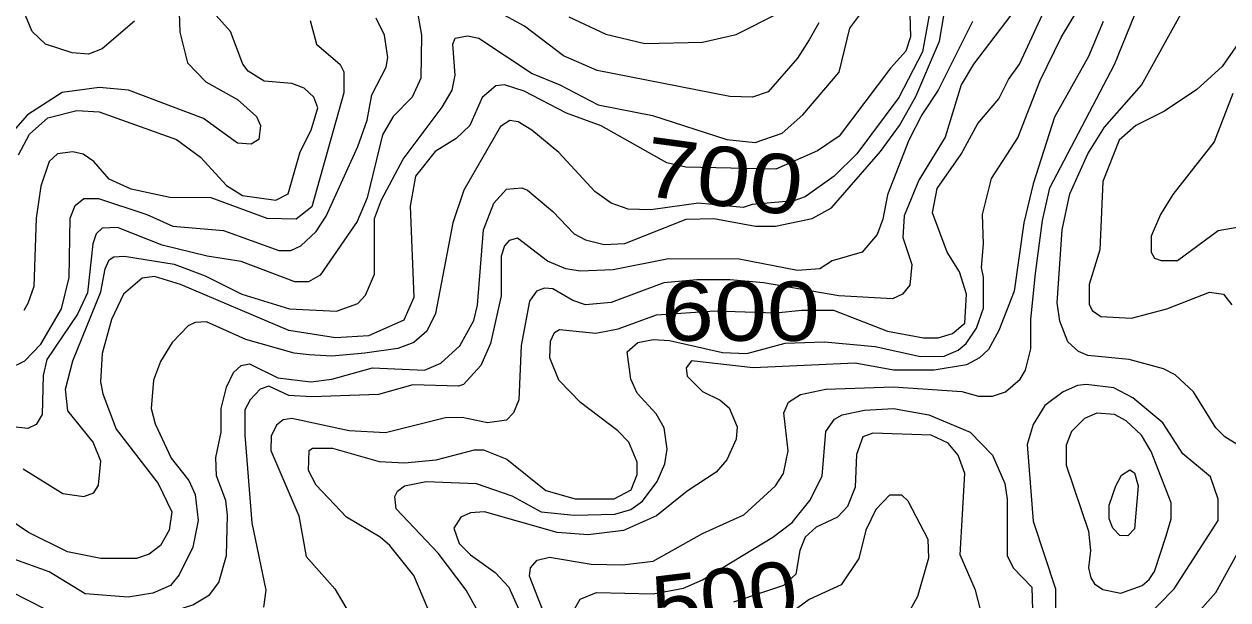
# Model space of a CAD drawing. Extents: x 577 to 602.9, y 7483.8 to 7511.6.
# Drawn here: x 587.677 to 589.301, y 7487.785 to 7488.562 of the extents above; entities that cross this region are included whole.
import ezdxf
from ezdxf.enums import TextEntityAlignment as Align

# ---------------------------------------------------------------- set-up
doc = ezdxf.new("R2010")
doc.units = 0
doc.header["$LTSCALE"] = 0.032
doc.layers.add('1', color=7, linetype='Continuous', lineweight=25)
doc.layers.add('2', color=7, linetype='Continuous', lineweight=13)
doc.layers.add('61', color=7, linetype='Continuous')

msp = doc.modelspace()

# ---------------------------------------------------------------- linework, layer by layer
at = {"layer": '1'}
for points in [[(588.8706, 7488.6208), (588.873, 7488.5445), (588.8667, 7488.5254), (588.846, 7488.5023), (588.7768, 7488.4109), (588.7474, 7488.391), (588.6911, 7488.366), (588.5698, 7488.3688), (588.5439, 7488.3749), (588.4556, 7488.4244), (588.4086, 7488.4419), (588.3514, 7488.4713), (588.3252, 7488.4801), (588.3132, 7488.4785), (588.2949, 7488.4626)], [(587.6691, 7488.3854), (587.6842, 7488.4133), (587.7089, 7488.4355), (587.7479, 7488.4451), (587.7781, 7488.4435), (587.8822, 7488.4061), (587.9148, 7488.3823), (587.9498, 7488.3441), (587.9713, 7488.3306), (588.0166, 7488.3242), (588.0333, 7488.333), (588.0492, 7488.3894), (588.0643, 7488.4188), (588.0731, 7488.449), (588.0675, 7488.4634), (588.0548, 7488.4753), (588.0381, 7488.4816), (588.0007, 7488.4848), (587.9793, 7488.4983), (587.9721, 7488.5079), (587.9554, 7488.5516), (587.9244, 7488.5866)], [(588.2353, 7487.7413), (588.2027, 7487.8185), (588.1701, 7487.859), (588.1574, 7487.8702), (588.112, 7487.8972), (588.0707, 7487.9401), (588.0604, 7487.96), (588.0612, 7487.987), (588.0659, 7487.9902), (588.093, 7487.9902), (588.1558, 7487.9719), (588.19, 7487.9704), (588.2329, 7487.9743), (588.2846, 7487.9878), (588.2965, 7487.9878), (588.3283, 7487.9751), (588.3808, 7487.933), (588.4206, 7487.9218), (588.4731, 7487.9218), (588.4961, 7487.9338), (588.5041, 7487.9544), (588.5041, 7487.9711), (588.4929, 7487.9982), (588.4778, 7488.0133), (588.4277, 7488.0515), (588.3983, 7488.0817), (588.3864, 7488.1119), (588.3872, 7488.1342), (588.3927, 7488.1461), (588.3991, 7488.1501), (588.4484, 7488.1453), (588.4786, 7488.1509), (588.5303, 7488.1699), (588.6087, 7488.1754), (588.6909, 7488.1726), (588.7261, 7488.1763), (588.7689, 7488.1763), (588.842, 7488.1477), (588.8905, 7488.1389), (588.9104, 7488.1389), (588.9295, 7488.1445), (588.9462, 7488.1588), (588.9486, 7488.1978), (588.939, 7488.228), (588.9223, 7488.2542), (588.9025, 7488.3075), (588.9088, 7488.3401), (588.9414, 7488.3862), (588.9637, 7488.4276), (588.9923, 7488.461), (589.005, 7488.4872), (589.0201, 7488.5079), (589.0511, 7488.5747)], [(589.3151, 7488.5357), (589.2937, 7488.5047), (589.2595, 7488.4737), (589.2157, 7488.4443), (589.1768, 7488.4252), (589.1545, 7488.4053), (589.1323, 7488.3497), (589.1283, 7488.2574), (589.114, 7488.2105), (589.114, 7488.1843), (589.1179, 7488.1755), (589.1299, 7488.1676), (589.1712, 7488.1652), (589.2189, 7488.1779), (589.2762, 7488.2002), (589.2953, 7488.1978), (589.3064, 7488.1835)], [(588.2949, 7488.4626), (588.2782, 7488.4252), (588.2599, 7488.4077), (588.2313, 7488.3902), (588.2051, 7488.3568), (588.1979, 7488.3163), (588.2027, 7488.193), (588.1892, 7488.1628), (588.1415, 7488.1413), (588.0969, 7488.1389), (588.0341, 7488.1485), (587.8878, 7488.2105), (587.8528, 7488.2216), (587.8361, 7488.2192), (587.8107, 7488.1978), (587.7948, 7488.1636), (587.782, 7488.1175), (587.7797, 7488.0793), (587.7828, 7488.0634), (587.8011, 7488.0157), (587.8576, 7487.9425), (587.8759, 7487.9044), (587.8727, 7487.8797), (587.8608, 7487.859), (587.8457, 7487.8471), (587.8282, 7487.8415), (587.7805, 7487.8415), (587.7351, 7487.8503), (587.6827, 7487.8765), (587.6461, 7487.9012)], [(588.9677, 7487.7708), (588.9605, 7487.7986), (588.9398, 7487.8463), (588.9462, 7487.956), (588.9374, 7487.9807), (588.9239, 7487.9966), (588.9009, 7488.0077), (588.8221, 7488.0101), (588.8086, 7488.0053), (588.7999, 7487.9815), (588.7983, 7487.9377), (588.7879, 7487.9115), (588.7744, 7487.8972), (588.7458, 7487.8837), (588.7307, 7487.8702), (588.7235, 7487.8519), (588.718, 7487.8201), (588.7013, 7487.805), (588.6342, 7487.7823)]]:
    msp.add_lwpolyline(points, dxfattribs=at)
at = {"layer": '2'}
for points in [[(589.3303, 7487.9847), (589.2969, 7488.0053), (589.2849, 7488.0173), (589.2547, 7488.0658), (589.2301, 7488.0888), (589.2142, 7488.0968), (589.168, 7488.1095), (589.1124, 7488.1151), (589.0997, 7488.1206), (589.0853, 7488.1334), (589.0742, 7488.1612), (589.071, 7488.1858), (589.0774, 7488.2844), (589.0877, 7488.333), (589.1124, 7488.387), (589.1346, 7488.4228), (589.1847, 7488.4793), (589.2444, 7488.5874), (589.2762, 7488.6773), (589.2937, 7488.7099), (589.3064, 7488.7289)], [(588.908, 7488.6288), (588.8889, 7488.5246), (588.8571, 7488.4626), (588.8007, 7488.387), (588.7697, 7488.3568), (588.7307, 7488.329), (588.7156, 7488.3234), (588.6591, 7488.3186), (588.6472, 7488.3147), (588.5868, 7488.3204), (588.5224, 7488.3115), (588.4921, 7488.3123), (588.4691, 7488.3202), (588.4468, 7488.3361), (588.3983, 7488.3886), (588.3617, 7488.4188), (588.3434, 7488.43), (588.3323, 7488.4316), (588.3196, 7488.4236), (588.2703, 7488.3377), (588.2552, 7488.294), (588.2321, 7488.1715), (588.2202, 7488.1477), (588.2027, 7488.1326), (588.1812, 7488.1246), (588.1367, 7488.1183), (588.0922, 7488.1143), (588.0612, 7488.1159), (588.0413, 7488.1183), (587.9761, 7488.1365), (587.9228, 7488.1604), (587.9077, 7488.1596), (587.8981, 7488.1548), (587.8767, 7488.1326), (587.8608, 7488.1071), (587.8512, 7488.0817), (587.848, 7488.0435), (587.8536, 7488.0228), (587.8751, 7487.9767), (587.8989, 7487.9465), (587.9077, 7487.9274), (587.9117, 7487.8924), (587.9045, 7487.8566), (587.8862, 7487.8193), (587.8743, 7487.805), (587.8504, 7487.7946), (587.817, 7487.7891), (587.759, 7487.7938), (587.7105, 7487.8232)], [(587.8846, 7488.616), (587.887, 7488.5508), (587.8973, 7488.5095), (587.922, 7488.484), (587.9649, 7488.4602), (587.9904, 7488.4371), (587.9959, 7488.4252), (587.9936, 7488.4061), (587.9832, 7488.3997), (587.9649, 7488.4013), (587.9188, 7488.4347), (587.8178, 7488.4729), (587.7781, 7488.4761), (587.728, 7488.4697), (587.6811, 7488.4395), (587.6493, 7488.4029)], [(588.749, 7488.5636), (588.7363, 7488.5405), (588.7204, 7488.5158), (588.6806, 7488.4705), (588.6599, 7488.4634), (588.6289, 7488.4642), (588.45, 7488.4991), (588.4047, 7488.519), (588.3522, 7488.5588), (588.2488, 7488.6152)], [(588.2027, 7488.6057), (588.213, 7488.5469), (588.2122, 7488.4888), (588.2003, 7488.4634), (588.1749, 7488.4371), (588.1606, 7488.4125), (588.1399, 7488.3274), (588.1264, 7488.2956), (588.0763, 7488.2232), (588.0604, 7488.2145), (588.0421, 7488.2145)], [(588.3586, 7487.8177), (588.3601, 7487.8288), (588.3689, 7487.8391), (588.3856, 7487.8431), (588.442, 7487.8336), (588.4842, 7487.8328), (588.5255, 7487.8376), (588.5923, 7487.8749), (588.648, 7487.9004), (588.6909, 7487.9393), (588.7013, 7487.956), (588.7076, 7487.9863), (588.7021, 7488.0379), (588.7084, 7488.0523), (588.7243, 7488.0626), (588.7585, 7488.0697), (588.85, 7488.0729), (588.9422, 7488.0666), (588.9645, 7488.0602), (588.9836, 7488.0602), (589.0011, 7488.0658), (589.0209, 7488.0833), (589.0281, 7488.0952), (589.0352, 7488.1238), (589.0352, 7488.1636), (589.0416, 7488.2256), (589.0511, 7488.2972), (589.0607, 7488.3409), (589.1482, 7488.5071), (589.1863, 7488.6017)], [(587.6755, 7487.9624), (587.7288, 7487.929), (587.7574, 7487.925), (587.7709, 7487.9298), (587.7773, 7487.9401), (587.7805, 7487.9727), (587.7701, 7487.9982), (587.7359, 7488.0403), (587.7327, 7488.0697), (587.7423, 7488.1079), (587.7805, 7488.201), (587.786, 7488.232), (587.7916, 7488.2439), (587.798, 7488.2479), (587.8123, 7488.2487), (587.8791, 7488.2383), (587.9212, 7488.2224), (587.9705, 7488.1978), (588.0349, 7488.1779), (588.0985, 7488.1747), (588.1272, 7488.185), (588.1375, 7488.1962), (588.1494, 7488.2248), (588.1494, 7488.2996), (588.159, 7488.325), (588.1884, 7488.3799), (588.2409, 7488.4498), (588.2544, 7488.4729), (588.2584, 7488.4928), (588.2552, 7488.5349), (588.2584, 7488.5429), (588.2751, 7488.5461), (588.2902, 7488.5429), (588.3625, 7488.4952), (588.3999, 7488.4801), (588.4516, 7488.453), (588.5247, 7488.4387), (588.6249, 7488.4061), (588.6631, 7488.4021), (588.6997, 7488.4149), (588.7275, 7488.4395), (588.7768, 7488.4968), (588.7911, 7488.5564), (588.8126, 7488.585)], [(587.8258, 7488.5659), (587.782, 7488.5286), (587.7638, 7488.5214), (587.7415, 7488.523), (587.7057, 7488.5349), (587.6874, 7488.5516), (587.6771, 7488.5763)], [(589.0154, 7488.5834), (588.9581, 7488.5079), (588.9414, 7488.4801), (588.9199, 7488.4093), (588.8842, 7488.3512), (588.8643, 7488.3035), (588.8627, 7488.2741), (588.8746, 7488.2375), (588.8722, 7488.2097), (588.8619, 7488.1978), (588.8484, 7488.1914), (588.776, 7488.1954), (588.6745, 7488.213), (588.6297, 7488.217), (588.5847, 7488.217), (588.5399, 7488.2129), (588.4691, 7488.1866), (588.4341, 7488.1835), (588.4174, 7488.189), (588.3904, 7488.2049), (588.3792, 7488.2057), (588.3681, 7488.2017), (588.3586, 7488.1882), (588.3474, 7488.1286), (588.3442, 7488.0554), (588.3371, 7488.0379), (588.3275, 7488.0276), (588.3021, 7488.0244), (588.2679, 7488.0316), (588.2456, 7488.0308), (588.1645, 7488.0109), (588.1152, 7488.0133), (588.0381, 7488.03), (588.0262, 7488.0284), (588.0174, 7488.0212), (588.0103, 7488.0061), (588.0095, 7487.987), (588.0476, 7487.8988), (588.0572, 7487.8439), (588.0961, 7487.8002), (588.1152, 7487.7676)], [(588.2894, 7487.7692), (588.2735, 7487.7986), (588.2353, 7487.8487), (588.1788, 7487.9083), (588.1772, 7487.925), (588.1804, 7487.9322), (588.19, 7487.9393), (588.2194, 7487.9449), (588.287, 7487.9425), (588.3347, 7487.9258), (588.3745, 7487.9044), (588.419, 7487.8996), (588.4739, 7487.9012), (588.4953, 7487.9075), (588.5112, 7487.9187), (588.5311, 7487.9449), (588.5414, 7487.9688), (588.5446, 7487.9886), (588.5406, 7488.0173), (588.5295, 7488.0364), (588.5041, 7488.0642), (588.4953, 7488.0833), (588.4905, 7488.1198), (588.5049, 7488.1326), (588.5255, 7488.1365), (588.5478, 7488.135), (588.6194, 7488.119), (588.652, 7488.1175), (588.7037, 7488.1318), (588.7569, 7488.1334), (588.8253, 7488.127), (588.8865, 7488.1135), (588.9184, 7488.1143), (588.9374, 7488.1222), (588.9478, 7488.131), (588.9621, 7488.1517), (588.9716, 7488.1787), (588.9716, 7488.2208), (588.9685, 7488.2336), (588.9716, 7488.2654), (588.97, 7488.3051), (588.982, 7488.3536), (589.0178, 7488.4085), (589.048, 7488.4856), (589.0766, 7488.5445), (589.0989, 7488.581)], [(588.217, 7488.0952), (588.2393, 7488.1047), (588.2647, 7488.1278), (588.2838, 7488.162), (588.2886, 7488.1827), (588.2965, 7488.2844), (588.3108, 7488.3202), (588.3275, 7488.3393), (588.3482, 7488.3409), (588.3562, 7488.3377), (588.3904, 7488.3091), (588.419, 7488.2789), (588.4341, 7488.2709), (588.4595, 7488.2646), (588.4874, 7488.2662), (588.5701, 7488.2988), (588.6074, 7488.2996), (588.6639, 7488.2892), (588.6909, 7488.2892), (588.7402, 7488.2996), (588.7665, 7488.3139), (588.8325, 7488.3902), (588.8579, 7488.4252), (588.8802, 7488.4642), (588.912, 7488.5389), (588.9184, 7488.5755)], [(588.4118, 7488.5715), (588.4619, 7488.5484), (588.5144, 7488.5357), (588.5923, 7488.5373), (588.6377, 7488.5476), (588.6957, 7488.5771)], [(587.6556, 7488.0968), (587.6779, 7488.1079), (587.6993, 7488.1302), (587.7272, 7488.1779), (587.7375, 7488.22), (587.7391, 7488.3003), (587.7455, 7488.317), (587.7574, 7488.3266), (587.7773, 7488.3266), (587.8425, 7488.3051), (587.8775, 7488.2892), (587.9459, 7488.2837), (588.0206, 7488.2566), (588.0365, 7488.2566), (588.05, 7488.263), (588.0707, 7488.2821), (588.0842, 7488.3027), (588.1272, 7488.3966), (588.1399, 7488.4323), (588.1462, 7488.4665), (588.1653, 7488.5039), (588.1677, 7488.5166), (588.1629, 7488.5469), (588.1518, 7488.5699)], [(588.0627, 7488.5667), (588.0715, 7488.5349), (588.1033, 7488.5071), (588.1081, 7488.4976), (588.1081, 7488.4689), (588.0651, 7488.3155), (588.0437, 7488.2988), (588.0047, 7488.2996), (587.9292, 7488.3274), (587.8735, 7488.3282), (587.821, 7488.3393), (587.7916, 7488.3528), (587.7709, 7488.3767), (587.7566, 7488.3862), (587.7423, 7488.3894), (587.7216, 7488.387), (587.7105, 7488.3767), (587.6993, 7488.3433), (587.693, 7488.3003), (587.6898, 7488.2081), (587.6819, 7488.185), (587.6763, 7488.1755)], [(589.1331, 7488.5651), (589.1132, 7488.5182), (589.0671, 7488.4363), (589.0384, 7488.3465), (589.0257, 7488.294), (589.013, 7488.2017), (588.9923, 7488.1485), (588.978, 7488.123), (588.9661, 7488.1119), (588.9486, 7488.1024), (588.9048, 7488.0952), (588.85, 7488.0952), (588.7983, 7488.1047), (588.6607, 7488.0984), (588.5772, 7488.1079), (588.5701, 7488.0984), (588.5717, 7488.0872), (588.5923, 7488.0666), (588.6162, 7488.0546), (588.6281, 7488.0443), (588.6392, 7488.0189), (588.6377, 7488.0022), (588.6249, 7487.9743), (588.6106, 7487.9576), (588.5717, 7487.9322), (588.5303, 7487.8988), (588.4858, 7487.8789), (588.4381, 7487.8733), (588.3959, 7487.8765), (588.2981, 7487.9044), (588.279, 7487.9028), (588.2663, 7487.8972), (588.2568, 7487.8821), (588.2639, 7487.8614), (588.279, 7487.8463), (588.3124, 7487.8224), (588.3307, 7487.8026), (588.3442, 7487.7724)], [(588.9565, 7488.5651), (588.9104, 7488.4729), (588.8881, 7488.4395), (588.8706, 7488.4053), (588.842, 7488.3314), (588.8357, 7488.2988), (588.8277, 7488.2781), (588.8078, 7488.2542), (588.7674, 7488.2428), (588.7506, 7488.232), (588.7204, 7488.2296), (588.6416, 7488.2447), (588.5462, 7488.2455), (588.4715, 7488.2304), (588.4269, 7488.2288), (588.4079, 7488.232), (588.3832, 7488.2423), (588.3426, 7488.2733), (588.3315, 7488.2701), (588.3252, 7488.263)], [(589.308, 7488.4681), (589.2825, 7488.4029), (589.2269, 7488.3322), (589.2102, 7488.3051), (589.1975, 7488.2757), (589.1975, 7488.2542), (589.2022, 7488.2463), (589.211, 7488.2431), (589.2332, 7488.2431), (589.2881, 7488.2837), (589.3446, 7488.2932)], [(588.0421, 7488.2145), (587.9697, 7488.2415), (587.9236, 7488.2487), (587.8632, 7488.2638), (587.8027, 7488.2876), (587.782, 7488.2868), (587.7741, 7488.2789), (587.7693, 7488.2654), (587.7622, 7488.1994), (587.7487, 7488.1707), (587.7073, 7488.1095), (587.7025, 7488.088), (587.7009, 7488.0356), (587.693, 7488.022), (587.6819, 7488.0165), (587.654, 7488.0197)], [(588.3252, 7488.263), (588.3204, 7488.2487), (588.3204, 7488.1954), (588.3061, 7488.131), (588.2933, 7488.1016), (588.2695, 7488.0761), (588.2631, 7488.0737), (588.2011, 7488.0753), (588.155, 7488.0626), (588.0651, 7488.0594), (588.0341, 7488.061), (588.0071, 7488.0737), (587.9952, 7488.0697), (587.9816, 7488.0554), (587.9745, 7488.0419), (587.9745, 7488.0077), (587.984, 7487.8892), (588.0031, 7487.7986), (587.9999, 7487.7755)], [(587.6326, 7487.8097), (587.7057, 7487.7731), (587.7582, 7487.7636), (587.8536, 7487.7628), (587.9045, 7487.7787), (587.9268, 7487.7922), (587.9395, 7487.8089), (587.9498, 7487.8455), (587.9514, 7487.8996), (587.949, 7487.9195), (587.9363, 7487.9529), (587.9355, 7487.9775), (587.9427, 7488.0117), (587.9427, 7488.0435), (587.9498, 7488.0721), (587.9594, 7488.092), (587.9697, 7488.1016), (587.9808, 7488.1039), (588.019, 7488.0849), (588.0635, 7488.0793), (588.0922, 7488.0833), (588.147, 7488.0984), (588.217, 7488.0952)], [(589.1863, 7487.7572), (589.2285, 7487.8002), (589.2881, 7487.8924), (589.2881, 7487.9211), (589.2778, 7487.9513), (589.2404, 7487.9823), (589.2134, 7488.0244), (589.1728, 7488.0578), (589.1474, 7488.0713), (589.11, 7488.0761), (589.0981, 7488.0745), (589.079, 7488.0658), (589.0543, 7488.0475), (589.0384, 7488.022), (589.0305, 7487.995), (589.0384, 7487.8916), (589.0686, 7487.8002), (589.0686, 7487.7747)], [(588.415, 7487.7652), (588.4269, 7487.7867), (588.4492, 7487.7954), (588.5256, 7487.7936), (588.5666, 7487.8015), (588.5922, 7487.8126), (588.687, 7487.8702), (588.7132, 7487.89), (588.7369, 7487.9195), (588.7538, 7487.9525), (588.7585, 7488.0125), (588.7705, 7488.0292), (588.7808, 7488.0348), (588.811, 7488.0411), (588.85, 7488.0435), (588.8977, 7488.0348), (588.9533, 7488.0117), (588.9836, 7487.9807), (589.0003, 7487.9425), (589.0034, 7487.9211), (589.0034, 7487.8455), (589.0114, 7487.8288), (589.0368, 7487.8026), (589.0376, 7487.7716)], [(588.873, 7487.7724), (588.8826, 7487.7906), (588.8977, 7487.8423), (588.8969, 7487.867), (588.8698, 7487.9187), (588.8611, 7487.9266), (588.8444, 7487.9266), (588.8261, 7487.9075), (588.8126, 7487.8797), (588.8031, 7487.8415), (588.7792, 7487.8057), (588.7363, 7487.7859), (588.6353, 7487.7119)], [(589.2356, 7487.7398), (589.2849, 7487.7954), (589.3446, 7487.9036)], [(587.7105, 7487.8232), (587.6644, 7487.8399)], [(588.3872, 7487.7453), (588.3586, 7487.8177)]]:
    msp.add_lwpolyline(points, dxfattribs=at)
for points in [[(589.1323, 7487.7994), (589.1569, 7487.7946), (589.1855, 7487.805), (589.1951, 7487.8129), (589.2022, 7487.824), (589.2181, 7487.8717), (589.2245, 7487.8948), (589.2245, 7487.9163), (589.1975, 7487.9855), (589.1847, 7488.0077), (589.1641, 7488.0268), (589.1482, 7488.0356), (589.1243, 7488.0371), (589.1076, 7488.03), (589.0901, 7488.0125), (589.083, 7487.9942), (589.083, 7487.9672), (589.1132, 7487.8781), (589.1156, 7487.8519), (589.1132, 7487.8288), (589.1164, 7487.8153), (589.1211, 7487.8073)], [(589.1752, 7487.8813), (589.1664, 7487.8717), (589.1553, 7487.8725), (589.1458, 7487.8821), (589.141, 7487.8948), (589.141, 7487.9131), (589.1498, 7487.9393), (589.1577, 7487.9537), (589.1688, 7487.9608), (589.1752, 7487.9568), (589.18, 7487.9393)]]:
    msp.add_lwpolyline(points, close=True, dxfattribs=at)

# ---------------------------------------------------------------- texts
at = {"layer": '61'}
for s, rotation, width, p in [('700', 352.3, 1.2, (588.6155, 7488.3168)), ('500', 6.867, 1.1, (588.6268, 7487.7483))]:
    msp.add_text(s, height=0.08, rotation=rotation, dxfattribs=dict(at, width=width)).set_placement(p, align=Align.CENTER)
at = {"layer": '61', "width": 1.2}
msp.add_text('600', height=0.08, dxfattribs=at).set_placement((588.6435, 7488.1348), align=Align.CENTER)

doc.saveas('drawing.dxf')
